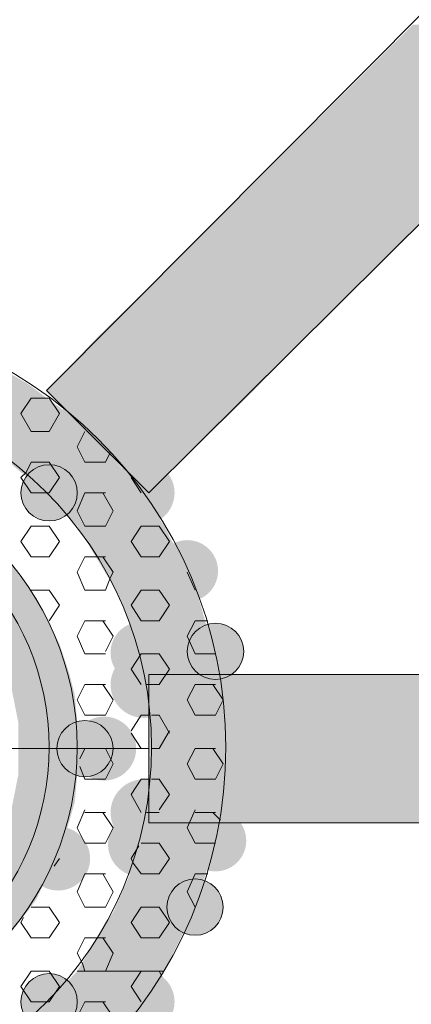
# Model space of a CAD drawing. Extents: x 3940905 to 4145695, y 925352 to 1109797.
# Tile 777 of 1056: x 4038563 to 4038641, y 1099890 to 1100086. Entities that reach past the tile are written whole.
import ezdxf

# ---------------------------------------------------------------- set-up
doc = ezdxf.new("R2010")
doc.units = 0
doc.header["$LTSCALE"] = 750
doc.header["$MEASUREMENT"] = 0
doc.layers.add('CKD Equipments', color=252, linetype='CONTINUOUS', lineweight=0)

msp = doc.modelspace()

# ---------------------------------------------------------------- hatches: boundary and pattern name
at = {"layer": 'CKD Equipments', "true_color": 0x808080}
h = msp.add_hatch(color=8, dxfattribs=at)
h.paths.add_polyline_path([(4038599.3, 1100043.28), (4038682.23, 1100085.01), (4038641.02, 1100085.01)])
h.paths.add_polyline_path([(4038640.51, 1100043.28), (4038599.3, 1100043.28), (4038682.23, 1100085.01)])
at = {"layer": 'CKD Equipments', "true_color": 0xff0000}
h = msp.add_hatch(color=1, dxfattribs=at)
h.paths.add_polyline_path([(4038619.65, 1100022.93), (4038578.43, 1100022.93), (4038599.3, 1100043.28)])
h.paths.add_polyline_path([(4038568.26, 1100012.25), (4038619.65, 1100022.93), (4038578.43, 1100022.93)])
h.paths.add_polyline_path([(4038609.47, 1100012.25), (4038568.26, 1100012.25), (4038619.65, 1100022.93)])
at = {"layer": 'CKD Equipments', "true_color": 0x808080}
h = msp.add_hatch(color=8, dxfattribs=at)
h.paths.add_polyline_path([(4038619.65, 1100022.93), (4038640.51, 1100043.28), (4038599.3, 1100043.28)])
h.paths.add_polyline_path([(4038640.51, 1100043.28), (4038619.65, 1100022.93)], flags=16)
h = msp.add_hatch(color=8, dxfattribs=at)
h.paths.add_polyline_path([(4038564.19, 1100013.77), (4038476.16, 1100017.33), (4038558.08, 1100017.33)])
h.paths.add_polyline_path([(4038470.57, 1100013.77), (4038564.19, 1100013.77), (4038476.16, 1100017.33)])
h = msp.add_hatch(color=8, dxfattribs=at)
h.paths.add_polyline_path([(4038565.71, 1100012.75), (4038470.57, 1100013.77), (4038564.19, 1100013.77)])
h.paths.add_polyline_path([(4038469.55, 1100012.75), (4038565.71, 1100012.75), (4038470.57, 1100013.77)])
h = msp.add_hatch(color=8, dxfattribs=at)
h.paths.add_polyline_path([(4038568.26, 1100010.72), (4038523.48, 1100012.75), (4038565.71, 1100012.75)])
h.paths.add_polyline_path([(4038535.19, 1100010.72), (4038568.26, 1100010.72), (4038523.48, 1100012.75)])
h = msp.add_hatch(color=8, dxfattribs=at)
h.paths.add_polyline_path([(4038573.35, 1100007.16), (4038535.19, 1100010.72), (4038568.26, 1100010.72)])
h.paths.add_polyline_path([(4038546.38, 1100007.16), (4038573.35, 1100007.16), (4038535.19, 1100010.72)])
at = {"layer": 'CKD Equipments', "true_color": 0xff0000}
h = msp.add_hatch(color=1, dxfattribs=at)
h.paths.add_polyline_path([(4038588.61, 1099991.89), (4038609.47, 1100012.25), (4038568.26, 1100012.25)])
h.paths.add_polyline_path([(4038609.47, 1100012.25), (4038588.61, 1099991.89)], flags=16)
at = {"layer": 'CKD Equipments', "true_color": 0x808080}
h = msp.add_hatch(color=8, dxfattribs=at)
edge = h.paths.add_edge_path(flags=16)
edge.add_arc((4038576.15, 1100004.1), 6.36, 0, 360)
h = msp.add_hatch(color=8, dxfattribs=at)
h.paths.add_polyline_path([(4038574.87, 1100005.63), (4038546.38, 1100007.16), (4038573.35, 1100007.16)])
h.paths.add_polyline_path([(4038548.92, 1100005.63), (4038574.87, 1100005.63), (4038546.38, 1100007.16)])
h = msp.add_hatch(color=8, dxfattribs=at)
h.paths.add_polyline_path([(4038578.94, 1100001.56), (4038548.92, 1100005.63), (4038574.87, 1100005.63)])
h.paths.add_polyline_path([(4038556.56, 1100001.56), (4038578.94, 1100001.56), (4038548.92, 1100005.63)])
h = msp.add_hatch(color=8, dxfattribs=at)
h.paths.add_polyline_path([(4038584.03, 1099995.96), (4038556.56, 1100001.56), (4038578.94, 1100001.56)])
h.paths.add_polyline_path([(4038563.17, 1099995.96), (4038584.03, 1099995.96), (4038556.56, 1100001.56)])
h = msp.add_hatch(color=8, dxfattribs=at)
edge = h.paths.add_edge_path(flags=16)
edge.add_arc((4038568.77, 1099991.89), 5.6, 0, 360)
h = msp.add_hatch(color=8, dxfattribs=at)
edge = h.paths.add_edge_path(flags=16)
edge.add_arc((4038587.34, 1099991.89), 6.36, 0, 360)
h = msp.add_hatch(color=8, dxfattribs=at)
h.paths.add_polyline_path([(4038585.56, 1099993.93), (4038563.17, 1099995.96), (4038584.03, 1099995.96)])
h.paths.add_polyline_path([(4038566.22, 1099993.93), (4038585.56, 1099993.93), (4038563.17, 1099995.96)])
h = msp.add_hatch(color=8, dxfattribs=at)
h.paths.add_polyline_path([(4038591.66, 1099985.28), (4038566.22, 1099993.93), (4038585.56, 1099993.93)])
h.paths.add_polyline_path([(4038574.36, 1099985.28), (4038591.66, 1099985.28), (4038566.22, 1099993.93)])
h = msp.add_hatch(color=8, dxfattribs=at)
h.paths.add_polyline_path([(4038596.75, 1099975.1), (4038574.36, 1099985.28), (4038591.66, 1099985.28)])
h.paths.add_polyline_path([(4038580.47, 1099975.1), (4038596.75, 1099975.1), (4038574.36, 1099985.28)])
h.paths.add_polyline_path([(4038591.66, 1099985.28), (4038574.36, 1099985.28)], flags=16)
h.paths.add_polyline_path([(4038574.36, 1099985.28), (4038591.66, 1099985.28)], flags=16)
h = msp.add_hatch(color=8, dxfattribs=at)
edge = h.paths.add_edge_path(flags=16)
edge.add_arc((4038596.24, 1099976.37), 6.11, 0, 360)
h = msp.add_hatch(color=8, dxfattribs=at)
h.paths.add_polyline_path([(4038564.7, 1099973.07), (4038551.47, 1099979.68), (4038559.61, 1099979.68)])
h.paths.add_polyline_path([(4038558.08, 1099973.07), (4038564.7, 1099973.07), (4038551.47, 1099979.68)])
h = msp.add_hatch(color=8, dxfattribs=at)
h.paths.add_polyline_path([(4038597.77, 1099973.58), (4038580.47, 1099975.1), (4038596.75, 1099975.1)])
h.paths.add_polyline_path([(4038581.49, 1099973.58), (4038597.77, 1099973.58), (4038580.47, 1099975.1)])
h = msp.add_hatch(color=8, dxfattribs=at)
h.paths.add_polyline_path([(4038600.31, 1099964.42), (4038581.49, 1099973.58), (4038597.77, 1099973.58)])
h.paths.add_polyline_path([(4038585.56, 1099964.42), (4038600.31, 1099964.42), (4038581.49, 1099973.58)])
h = msp.add_hatch(color=8, dxfattribs=at)
h.paths.add_polyline_path([(4038566.22, 1099971.03), (4038558.08, 1099973.07), (4038564.7, 1099973.07)])
h.paths.add_polyline_path([(4038559.1, 1099971.03), (4038566.22, 1099971.03), (4038558.08, 1099973.07)])
h = msp.add_hatch(color=8, dxfattribs=at)
h.paths.add_polyline_path([(4038563.17, 1099964.93), (4038553.5, 1099969.51), (4038560.12, 1099969.51)])
h.paths.add_polyline_path([(4038556.05, 1099964.93), (4038563.17, 1099964.93), (4038553.5, 1099969.51)])
h = msp.add_hatch(color=8, dxfattribs=at)
h.paths.add_polyline_path([(4038569.28, 1099964.93), (4038559.1, 1099971.03), (4038566.22, 1099971.03)])
h.paths.add_polyline_path([(4038563.17, 1099964.93), (4038569.28, 1099964.93), (4038559.1, 1099971.03)])
h = msp.add_hatch(color=8, dxfattribs=at)
edge = h.paths.add_edge_path(flags=16)
edge.add_arc((4038587.08, 1099960.09), 6.11, 0, 360)
h = msp.add_hatch(color=8, dxfattribs=at)
edge = h.paths.add_edge_path(flags=16)
edge.add_arc((4038601.84, 1099960.35), 5.6, 0, 360)
h = msp.add_hatch(color=8, dxfattribs=at)
h.paths.add_polyline_path([(4038564.19, 1099961.87), (4038556.05, 1099964.93), (4038563.17, 1099964.93)])
h.paths.add_polyline_path([(4038558.08, 1099961.87), (4038564.19, 1099961.87), (4038556.05, 1099964.93)])
h = msp.add_hatch(color=8, dxfattribs=at)
h.paths.add_polyline_path([(4038570.8, 1099961.87), (4038563.17, 1099964.93), (4038569.28, 1099964.93)])
h.paths.add_polyline_path([(4038564.19, 1099961.87), (4038570.8, 1099961.87), (4038563.17, 1099964.93)])
h = msp.add_hatch(color=8, dxfattribs=at)
h.paths.add_polyline_path([(4038601.84, 1099960.86), (4038585.56, 1099964.42), (4038600.31, 1099964.42)])
h.paths.add_polyline_path([(4038586.58, 1099960.86), (4038601.84, 1099960.86), (4038585.56, 1099964.42)])
h = msp.add_hatch(color=8, dxfattribs=at)
h.paths.add_polyline_path([(4038566.73, 1099955.77), (4038558.08, 1099961.87), (4038564.19, 1099961.87)])
h.paths.add_polyline_path([(4038560.63, 1099955.77), (4038566.73, 1099955.77), (4038558.08, 1099961.87)])
h = msp.add_hatch(color=8, dxfattribs=at)
h.paths.add_polyline_path([(4038572.84, 1099955.77), (4038564.19, 1099961.87), (4038570.8, 1099961.87)])
h.paths.add_polyline_path([(4038566.73, 1099955.77), (4038572.84, 1099955.77), (4038564.19, 1099961.87)])
h = msp.add_hatch(color=8, dxfattribs=at)
edge = h.paths.add_edge_path(flags=16)
edge.add_arc((4038587.59, 1099953.73), 6.61, 0, 360)
h = msp.add_hatch(color=8, dxfattribs=at)
h.paths.add_polyline_path([(4038602.86, 1099952.71), (4038586.58, 1099960.86), (4038601.84, 1099960.86)])
h.paths.add_polyline_path([(4038588.61, 1099952.71), (4038602.86, 1099952.71), (4038586.58, 1099960.86)])
h = msp.add_hatch(color=8, dxfattribs=at)
h.paths.add_polyline_path([(4038567.24, 1099953.73), (4038560.63, 1099955.77), (4038566.73, 1099955.77)])
h.paths.add_polyline_path([(4038561.14, 1099953.73), (4038567.24, 1099953.73), (4038560.63, 1099955.77)])
h = msp.add_hatch(color=8, dxfattribs=at)
h.paths.add_polyline_path([(4038573.86, 1099951.7), (4038566.73, 1099955.77), (4038572.84, 1099955.77)])
h.paths.add_polyline_path([(4038567.75, 1099951.7), (4038573.86, 1099951.7), (4038566.73, 1099955.77)])
at = {"layer": 'CKD Equipments', "true_color": 0xff0000}
h = msp.add_hatch(color=1, dxfattribs=at)
h.paths.add_polyline_path([(4038588.61, 1099926.26), (4038640.51, 1099955.77), (4038588.61, 1099955.77)])
h.paths.add_polyline_path([(4038640.51, 1099926.26), (4038588.61, 1099926.26), (4038640.51, 1099955.77)])
at = {"layer": 'CKD Equipments', "true_color": 0x808080}
h = msp.add_hatch(color=8, dxfattribs=at)
h.paths.add_polyline_path([(4038640.51, 1099926.26), (4038692.41, 1099955.77), (4038640.51, 1099955.77)])
h.paths.add_polyline_path([(4038692.41, 1099926.26), (4038640.51, 1099926.26), (4038692.41, 1099955.77)])
h = msp.add_hatch(color=8, dxfattribs=at)
h.paths.add_polyline_path([(4038568.77, 1099946.1), (4038561.14, 1099953.73), (4038567.24, 1099953.73)])
h.paths.add_polyline_path([(4038562.66, 1099946.1), (4038568.77, 1099946.1), (4038561.14, 1099953.73)])
h = msp.add_hatch(color=8, dxfattribs=at)
h.paths.add_polyline_path([(4038603.88, 1099947.63), (4038588.61, 1099952.71), (4038602.86, 1099952.71)])
h.paths.add_polyline_path([(4038588.61, 1099947.63), (4038603.88, 1099947.63), (4038588.61, 1099952.71)])
h = msp.add_hatch(color=8, dxfattribs=at)
h.paths.add_polyline_path([(4038574.36, 1099946.1), (4038567.75, 1099951.7), (4038573.86, 1099951.7)])
h.paths.add_polyline_path([(4038568.77, 1099946.1), (4038574.36, 1099946.1), (4038567.75, 1099951.7)])
h = msp.add_hatch(color=8, dxfattribs=at)
h.paths.add_polyline_path([(4038568.77, 1099945.59), (4038562.66, 1099946.1), (4038568.77, 1099946.1)])
h.paths.add_polyline_path([(4038562.66, 1099945.59), (4038568.77, 1099945.59), (4038562.66, 1099946.1)])
h = msp.add_hatch(color=8, dxfattribs=at)
h.paths.add_polyline_path([(4038574.87, 1099941.01), (4038568.77, 1099946.1), (4038574.36, 1099946.1)])
h.paths.add_polyline_path([(4038568.77, 1099941.01), (4038574.87, 1099941.01), (4038568.77, 1099946.1)])
h = msp.add_hatch(color=8, dxfattribs=at)
edge = h.paths.add_edge_path(flags=16)
edge.add_arc((4038575.89, 1099941.01), 5.6, 0, 360)
h = msp.add_hatch(color=8, dxfattribs=at)
edge = h.paths.add_edge_path(flags=16)
edge.add_arc((4038579.71, 1099941.01), 6.36, 0, 360)
h = msp.add_hatch(color=8, dxfattribs=at)
h.paths.add_polyline_path([(4038603.88, 1099941.01), (4038588.61, 1099947.63), (4038603.88, 1099947.63)])
h.paths.add_polyline_path([(4038589.12, 1099941.01), (4038603.88, 1099941.01), (4038588.61, 1099947.63)])
h = msp.add_hatch(color=8, dxfattribs=at)
h.paths.add_polyline_path([(4038568.77, 1099936.94), (4038562.66, 1099945.59), (4038568.77, 1099945.59)])
h.paths.add_polyline_path([(4038562.66, 1099936.94), (4038568.77, 1099936.94), (4038562.66, 1099945.59)])
h = msp.add_hatch(color=8, dxfattribs=at)
h.paths.add_polyline_path([(4038574.36, 1099935.92), (4038568.77, 1099941.01), (4038574.87, 1099941.01)])
h.paths.add_polyline_path([(4038568.77, 1099935.92), (4038574.36, 1099935.92), (4038568.77, 1099941.01)])
h = msp.add_hatch(color=8, dxfattribs=at)
h.paths.add_polyline_path([(4038603.88, 1099934.4), (4038589.12, 1099941.01), (4038603.88, 1099941.01)])
h.paths.add_polyline_path([(4038588.61, 1099934.4), (4038603.88, 1099934.4), (4038589.12, 1099941.01)])
h = msp.add_hatch(color=8, dxfattribs=at)
h.paths.add_polyline_path([(4038568.77, 1099935.92), (4038562.66, 1099936.94), (4038568.77, 1099936.94)])
h.paths.add_polyline_path([(4038562.66, 1099935.92), (4038568.77, 1099935.92), (4038562.66, 1099936.94)])
h = msp.add_hatch(color=8, dxfattribs=at)
h.paths.add_polyline_path([(4038567.24, 1099928.29), (4038562.66, 1099935.92), (4038568.77, 1099935.92)])
h.paths.add_polyline_path([(4038561.14, 1099928.29), (4038567.24, 1099928.29), (4038562.66, 1099935.92)])
h = msp.add_hatch(color=8, dxfattribs=at)
h.paths.add_polyline_path([(4038573.86, 1099930.33), (4038568.77, 1099935.92), (4038574.36, 1099935.92)])
h.paths.add_polyline_path([(4038567.75, 1099930.33), (4038573.86, 1099930.33), (4038568.77, 1099935.92)])
h = msp.add_hatch(color=8, dxfattribs=at)
edge = h.paths.add_edge_path(flags=16)
edge.add_arc((4038587.59, 1099928.29), 6.61, 0, 360)
h = msp.add_hatch(color=8, dxfattribs=at)
h.paths.add_polyline_path([(4038602.86, 1099929.31), (4038588.61, 1099934.4), (4038603.88, 1099934.4)])
h.paths.add_polyline_path([(4038588.61, 1099929.31), (4038602.86, 1099929.31), (4038588.61, 1099934.4)])
h = msp.add_hatch(color=8, dxfattribs=at)
h.paths.add_polyline_path([(4038572.84, 1099926.77), (4038567.75, 1099930.33), (4038573.86, 1099930.33)])
h.paths.add_polyline_path([(4038566.73, 1099926.77), (4038572.84, 1099926.77), (4038567.75, 1099930.33)])
h = msp.add_hatch(color=8, dxfattribs=at)
h.paths.add_polyline_path([(4038601.84, 1099921.17), (4038588.61, 1099929.31), (4038602.86, 1099929.31)])
h.paths.add_polyline_path([(4038586.58, 1099921.17), (4038601.84, 1099921.17), (4038588.61, 1099929.31)])
h = msp.add_hatch(color=8, dxfattribs=at)
edge = h.paths.add_edge_path(flags=16)
edge.add_arc((4038601.84, 1099922.69), 6.11, 0, 360)
h = msp.add_hatch(color=8, dxfattribs=at)
h.paths.add_polyline_path([(4038564.19, 1099920.15), (4038560.63, 1099926.77), (4038566.73, 1099926.77)])
h.paths.add_polyline_path([(4038558.08, 1099920.15), (4038564.19, 1099920.15), (4038560.63, 1099926.77)])
h = msp.add_hatch(color=8, dxfattribs=at)
h.paths.add_polyline_path([(4038566.73, 1099926.77), (4038561.14, 1099928.29), (4038567.24, 1099928.29)])
h.paths.add_polyline_path([(4038560.63, 1099926.77), (4038566.73, 1099926.77), (4038561.14, 1099928.29)])
h = msp.add_hatch(color=8, dxfattribs=at)
h.paths.add_polyline_path([(4038570.8, 1099920.15), (4038566.73, 1099926.77), (4038572.84, 1099926.77)])
h.paths.add_polyline_path([(4038564.19, 1099920.15), (4038570.8, 1099920.15), (4038566.73, 1099926.77)])
h = msp.add_hatch(color=8, dxfattribs=at)
edge = h.paths.add_edge_path(flags=16)
edge.add_arc((4038586.83, 1099921.93), 6.35, 0, 360)
h = msp.add_hatch(color=8, dxfattribs=at)
edge = h.paths.add_edge_path(flags=16)
edge.add_arc((4038570.55, 1099919.13), 6.36, 0, 360)
h = msp.add_hatch(color=8, dxfattribs=at)
h.paths.add_polyline_path([(4038600.31, 1099917.61), (4038586.58, 1099921.17), (4038601.84, 1099921.17)])
h.paths.add_polyline_path([(4038585.56, 1099917.61), (4038600.31, 1099917.61), (4038586.58, 1099921.17)])
h = msp.add_hatch(color=8, dxfattribs=at)
h.paths.add_polyline_path([(4038563.17, 1099917.61), (4038558.08, 1099920.15), (4038564.19, 1099920.15)])
h.paths.add_polyline_path([(4038556.05, 1099917.61), (4038563.17, 1099917.61), (4038558.08, 1099920.15)])
h = msp.add_hatch(color=8, dxfattribs=at)
h.paths.add_polyline_path([(4038569.28, 1099917.61), (4038564.19, 1099920.15), (4038570.8, 1099920.15)])
h.paths.add_polyline_path([(4038563.17, 1099917.61), (4038569.28, 1099917.61), (4038564.19, 1099920.15)])
h = msp.add_hatch(color=8, dxfattribs=at)
h.paths.add_polyline_path([(4038560.12, 1099912.52), (4038556.05, 1099917.61), (4038563.17, 1099917.61)])
h.paths.add_polyline_path([(4038553.5, 1099912.52), (4038560.12, 1099912.52), (4038556.05, 1099917.61)])
h = msp.add_hatch(color=8, dxfattribs=at)
h.paths.add_polyline_path([(4038566.22, 1099910.99), (4038563.17, 1099917.61), (4038569.28, 1099917.61)])
h.paths.add_polyline_path([(4038559.1, 1099910.99), (4038566.22, 1099910.99), (4038563.17, 1099917.61)])
h = msp.add_hatch(color=8, dxfattribs=at)
h.paths.add_polyline_path([(4038597.77, 1099908.45), (4038585.56, 1099917.61), (4038600.31, 1099917.61)])
h.paths.add_polyline_path([(4038581.49, 1099908.45), (4038597.77, 1099908.45), (4038585.56, 1099917.61)])
h = msp.add_hatch(color=8, dxfattribs=at)
edge = h.paths.add_edge_path(flags=16)
edge.add_arc((4038597.77, 1099909.47), 5.6, 0, 360)
h = msp.add_hatch(color=8, dxfattribs=at)
h.paths.add_polyline_path([(4038564.7, 1099908.96), (4038559.1, 1099910.99), (4038566.22, 1099910.99)])
h.paths.add_polyline_path([(4038558.08, 1099908.96), (4038564.7, 1099908.96), (4038559.1, 1099910.99)])
h = msp.add_hatch(color=8, dxfattribs=at)
h.paths.add_polyline_path([(4038559.61, 1099902.34), (4038558.08, 1099908.96), (4038564.7, 1099908.96)])
h.paths.add_polyline_path([(4038551.47, 1099902.34), (4038559.61, 1099902.34), (4038558.08, 1099908.96)])
h = msp.add_hatch(color=8, dxfattribs=at)
h.paths.add_polyline_path([(4038591.66, 1099896.75), (4038580.47, 1099906.92), (4038596.75, 1099906.92)])
h.paths.add_polyline_path([(4038574.36, 1099896.75), (4038591.66, 1099896.75), (4038580.47, 1099906.92)])
h = msp.add_hatch(color=8, dxfattribs=at)
h.paths.add_polyline_path([(4038596.75, 1099906.92), (4038581.49, 1099908.45), (4038597.77, 1099908.45)])
h.paths.add_polyline_path([(4038580.47, 1099906.92), (4038596.75, 1099906.92), (4038581.49, 1099908.45)])
h = msp.add_hatch(color=8, dxfattribs=at)
edge = h.paths.add_edge_path(flags=16)
edge.add_arc((4038568.77, 1099890.64), 5.6, 0, 360)
h = msp.add_hatch(color=8, dxfattribs=at)
h.paths.add_polyline_path([(4038585.56, 1099888.1), (4038574.36, 1099896.75), (4038591.66, 1099896.75)])
h.paths.add_polyline_path([(4038566.22, 1099888.1), (4038585.56, 1099888.1), (4038574.36, 1099896.75)])
h = msp.add_hatch(color=8, dxfattribs=at)
edge = h.paths.add_edge_path(flags=16)
edge.add_arc((4038587.34, 1099890.64), 6.36, 0, 360)

# ---------------------------------------------------------------- linework, layer by layer
at = {"layer": 'CKD Equipments', "color": 8, "true_color": 0x808080}
for p, q in [((4038568.26, 1100012.25, -7.61), (4038661.37, 1100105.87, -7.61)), ((4038588.61, 1099991.89, -7.61), (4038682.23, 1100085.01, -7.61)), ((4038565.21, 1100010.72, -7.61), (4038563.17, 1100007.67, -7.61)), ((4038568.77, 1100010.72, -7.61), (4038565.21, 1100010.72, -7.61)), ((4038568.26, 1100012.25, -7.61), (4038588.61, 1099991.89, -7.61)), ((4038568.77, 1100010.72, -7.61), (4038570.8, 1100007.67, -7.61)), ((4038563.17, 1100007.67, -7.61), (4038565.21, 1100004.1, -7.61)), ((4038570.8, 1100007.67, -7.61), (4038568.77, 1100004.1, -7.61)), ((4038568.77, 1100004.1, -7.61), (4038565.21, 1100004.1, -7.61)), ((4038575.89, 1100004.1, -7.61), (4038574.36, 1100001.05, -7.61)), ((4038574.36, 1100001.05, -7.61), (4038575.89, 1099998, -7.61)), ((4038580.98, 1100000.03, -7.61), (4038579.96, 1099998, -7.61)), ((4038565.21, 1099998, -7.61), (4038564.19, 1099995.96, -7.61)), ((4038568.77, 1099998, -7.61), (4038565.21, 1099998, -7.61)), ((4038568.77, 1099998, -7.61), (4038570.8, 1099994.95, -7.61)), ((4038579.96, 1099998, -7.61), (4038575.89, 1099998, -7.61)), ((4038564.19, 1099995.96, -7.61), (4038563.17, 1099994.95, -7.61)), ((4038563.17, 1099994.95, -7.61), (4038565.21, 1099991.89, -7.61)), ((4038570.8, 1099994.95, -7.61), (4038568.77, 1099991.89, -7.61)), ((4038585.05, 1099994.95, -7.61), (4038587.08, 1099991.89, -7.61)), ((4038568.77, 1099991.89, -7.61), (4038565.21, 1099991.89, -7.61)), ((4038575.89, 1099991.89, -7.61), (4038574.36, 1099988.33, -7.61)), ((4038579.96, 1099991.89, -7.61), (4038575.89, 1099991.89, -7.61)), ((4038579.45, 1099991.89, -7.61), (4038581.49, 1099988.33, -7.61)), ((4038574.36, 1099988.33, -7.61), (4038575.89, 1099985.28, -7.61)), ((4038581.49, 1099988.33, -7.61), (4038579.96, 1099985.28, -7.61)), ((4038565.21, 1099985.28, -7.61), (4038563.17, 1099982.23, -7.61)), ((4038568.77, 1099985.28, -7.61), (4038565.21, 1099985.28, -7.61)), ((4038568.77, 1099985.28, -7.61), (4038570.8, 1099982.23, -7.61)), ((4038579.96, 1099985.28, -7.61), (4038575.89, 1099985.28, -7.61)), ((4038587.08, 1099985.28, -7.61), (4038585.05, 1099982.23, -7.61)), ((4038590.65, 1099985.28, -7.61), (4038587.08, 1099985.28, -7.61)), ((4038590.65, 1099985.28, -7.61), (4038592.68, 1099982.23, -7.61)), ((4038563.17, 1099982.23, -7.61), (4038565.21, 1099979.17, -7.61)), ((4038570.8, 1099982.23, -7.61), (4038568.77, 1099979.17, -7.61)), ((4038585.05, 1099982.23, -7.61), (4038587.08, 1099979.17, -7.61)), ((4038592.68, 1099982.23, -7.61), (4038590.65, 1099979.17, -7.61)), ((4038568.77, 1099979.17, -7.61), (4038565.21, 1099979.17, -7.61)), ((4038575.89, 1099979.17, -7.61), (4038574.36, 1099976.12, -7.61)), ((4038578.43, 1099979.17, -7.61), (4038575.89, 1099979.17, -7.61)), ((4038579.96, 1099979.17, -7.61), (4038578.43, 1099979.17, -7.61)), ((4038579.45, 1099979.17, -7.61), (4038581.49, 1099976.12, -7.61)), ((4038590.65, 1099979.17, -7.61), (4038587.08, 1099979.17, -7.61)), ((4038574.36, 1099976.12, -7.61), (4038575.89, 1099972.56, -7.61)), ((4038581.49, 1099976.12, -7.61), (4038580.98, 1099975.1, -7.61)), ((4038596.24, 1099976.12, -7.61), (4038597.77, 1099972.56, -7.61)), ((4038580.98, 1099975.1, -7.61), (4038579.96, 1099972.56, -7.61)), ((4038568.77, 1099972.56, -7.61), (4038565.21, 1099972.56, -7.61)), ((4038568.77, 1099972.56, -7.61), (4038570.8, 1099969.51, -7.61)), ((4038579.96, 1099972.56, -7.61), (4038575.89, 1099972.56, -7.61)), ((4038587.08, 1099972.56, -7.61), (4038585.05, 1099969.51, -7.61)), ((4038590.65, 1099972.56, -7.61), (4038587.08, 1099972.56, -7.61)), ((4038590.65, 1099972.56, -7.61), (4038592.68, 1099969.51, -7.61)), ((4038570.8, 1099969.51, -7.61), (4038568.77, 1099966.45, -7.61)), ((4038585.05, 1099969.51, -7.61), (4038587.08, 1099966.45, -7.61)), ((4038592.68, 1099969.51, -7.61), (4038590.65, 1099966.45, -7.61)), ((4038575.89, 1099966.45, -7.61), (4038574.36, 1099963.4, -7.61)), ((4038579.96, 1099966.45, -7.61), (4038575.89, 1099966.45, -7.61)), ((4038579.45, 1099966.45, -7.61), (4038581.49, 1099963.4, -7.61)), ((4038590.65, 1099966.45, -7.61), (4038587.08, 1099966.45, -7.61)), ((4038597.77, 1099966.45, -7.61), (4038596.24, 1099963.4, -7.61)), ((4038600.31, 1099966.45, -7.61), (4038597.77, 1099966.45, -7.61)), ((4038574.36, 1099963.4, -7.61), (4038575.89, 1099959.84, -7.61)), ((4038581.49, 1099963.4, -7.61), (4038579.96, 1099960.35, -7.61)), ((4038596.24, 1099963.4, -7.61), (4038597.77, 1099959.84, -7.61)), ((4038579.96, 1099959.84, -7.61), (4038575.89, 1099959.84, -7.61)), ((4038587.08, 1099959.84, -7.61), (4038585.05, 1099956.79, -7.61)), ((4038590.65, 1099959.84, -7.61), (4038587.08, 1099959.84, -7.61)), ((4038590.65, 1099959.84, -7.61), (4038592.68, 1099956.79, -7.61)), ((4038601.84, 1099959.84, -7.61), (4038597.77, 1099959.84, -7.61)), ((4038585.05, 1099956.79, -7.61), (4038587.08, 1099953.73, -7.61)), ((4038592.68, 1099956.79, -7.61), (4038590.65, 1099953.73, -7.61)), ((4038692.41, 1099955.77, -7.61), (4038588.61, 1099955.77, -7.61)), ((4038588.61, 1099955.77, -7.61), (4038588.61, 1099926.26, -7.61)), ((4038575.89, 1099953.73, -7.61), (4038574.36, 1099950.68, -7.61)), ((4038579.96, 1099953.73, -7.61), (4038575.89, 1099953.73, -7.61)), ((4038579.45, 1099953.73, -7.61), (4038581.49, 1099950.68, -7.61)), ((4038590.65, 1099953.73, -7.61), (4038588.1, 1099953.73, -7.61)), ((4038597.77, 1099953.73, -7.61), (4038596.24, 1099950.68, -7.61)), ((4038601.84, 1099953.73, -7.61), (4038597.77, 1099953.73, -7.61)), ((4038601.33, 1099953.73, -7.61), (4038603.37, 1099950.68, -7.61)), ((4038574.36, 1099950.68, -7.61), (4038575.89, 1099947.63, -7.61)), ((4038581.49, 1099950.68, -7.61), (4038579.96, 1099947.63, -7.61)), ((4038596.24, 1099950.68, -7.61), (4038597.77, 1099947.63, -7.61)), ((4038603.37, 1099950.68, -7.61), (4038601.84, 1099947.63, -7.61)), ((4038579.96, 1099947.63, -7.61), (4038575.89, 1099947.63, -7.61)), ((4038587.08, 1099947.63, -7.61), (4038585.05, 1099944.57, -7.61)), ((4038588.61, 1099947.63, -7.61), (4038587.08, 1099947.63, -7.61)), ((4038590.65, 1099947.63, -7.61), (4038589.12, 1099947.63, -7.61)), ((4038590.65, 1099947.63, -7.61), (4038592.68, 1099944.07, -7.61)), ((4038601.84, 1099947.63, -7.61), (4038597.77, 1099947.63, -7.61)), ((4038585.05, 1099944.07, -7.61), (4038587.08, 1099941.01, -7.61)), ((4038592.68, 1099944.57, -7.61), (4038590.65, 1099941.01, -7.61)), ((4038588.61, 1099941.01, -7.61), (4038446.14, 1099941.01, -7.61)), ((4038575.89, 1099941.01, -7.61), (4038574.87, 1099938.98, -7.61)), ((4038579.96, 1099941.01, -7.61), (4038575.89, 1099941.01, -7.61)), ((4038579.96, 1099941.01, -7.61), (4038581.49, 1099937.96, -7.61)), ((4038588.61, 1099941.01, -7.61), (4038587.08, 1099941.01, -7.61)), ((4038590.65, 1099941.01, -7.61), (4038589.12, 1099941.01, -7.61)), ((4038597.77, 1099941.01, -7.61), (4038596.24, 1099937.96, -7.61)), ((4038601.84, 1099941.01, -7.61), (4038597.77, 1099941.01, -7.61)), ((4038601.33, 1099941.01, -7.61), (4038603.37, 1099937.96, -7.61)), ((4038574.87, 1099937.45, -7.61), (4038575.89, 1099934.91, -7.61)), ((4038581.49, 1099937.96, -7.61), (4038579.96, 1099934.91, -7.61)), ((4038596.24, 1099937.96, -7.61), (4038597.77, 1099934.91, -7.61)), ((4038603.37, 1099937.96, -7.61), (4038601.84, 1099934.91, -7.61)), ((4038579.96, 1099934.91, -7.61), (4038575.89, 1099934.91, -7.61)), ((4038587.08, 1099934.91, -7.61), (4038585.05, 1099931.85, -7.61)), ((4038588.61, 1099934.91, -7.61), (4038587.08, 1099934.91, -7.61)), ((4038590.65, 1099934.91, -7.61), (4038589.12, 1099934.91, -7.61)), ((4038590.65, 1099934.91, -7.61), (4038592.68, 1099931.85, -7.61)), ((4038601.84, 1099934.91, -7.61), (4038597.77, 1099934.91, -7.61)), ((4038585.05, 1099931.85, -7.61), (4038587.08, 1099928.29, -7.61)), ((4038592.68, 1099931.85, -7.61), (4038590.65, 1099928.8, -7.61)), ((4038575.89, 1099928.8, -7.61), (4038574.36, 1099925.24, -7.61)), ((4038597.77, 1099928.8, -7.61), (4038596.24, 1099925.24, -7.61)), ((4038579.96, 1099928.29, -7.61), (4038575.89, 1099928.29, -7.61)), ((4038579.45, 1099928.29, -7.61), (4038581.49, 1099925.24, -7.61)), ((4038590.65, 1099928.29, -7.61), (4038588.1, 1099928.29, -7.61)), ((4038601.84, 1099928.29, -7.61), (4038597.77, 1099928.29, -7.61)), ((4038601.33, 1099928.29, -7.61), (4038602.86, 1099926.77, -7.61)), ((4038574.36, 1099925.24, -7.61), (4038575.89, 1099922.19, -7.61)), ((4038581.49, 1099925.24, -7.61), (4038579.96, 1099922.19, -7.61)), ((4038588.61, 1099926.26, -7.61), (4038692.41, 1099926.26, -7.61)), ((4038596.24, 1099925.24, -7.61), (4038597.77, 1099922.19, -7.61)), ((4038579.96, 1099922.19, -7.61), (4038575.89, 1099922.19, -7.61)), ((4038586.58, 1099921.68, -7.61), (4038585.05, 1099919.13, -7.61)), ((4038590.65, 1099922.19, -7.61), (4038587.08, 1099922.19, -7.61)), ((4038590.65, 1099922.19, -7.61), (4038592.68, 1099919.13, -7.61)), ((4038601.84, 1099922.19, -7.61), (4038597.77, 1099922.19, -7.61)), ((4038570.8, 1099919.13, -7.61), (4038569.78, 1099917.61, -7.61)), ((4038585.05, 1099919.13, -7.61), (4038585.56, 1099918.12, -7.61)), ((4038592.68, 1099919.13, -7.61), (4038590.65, 1099916.08, -7.61)), ((4038585.56, 1099918.12, -7.61), (4038587.08, 1099916.08, -7.61)), ((4038575.89, 1099916.08, -7.61), (4038574.36, 1099912.52, -7.61)), ((4038579.96, 1099916.08, -7.61), (4038575.89, 1099916.08, -7.61)), ((4038579.45, 1099916.08, -7.61), (4038581.49, 1099912.52, -7.61)), ((4038590.65, 1099916.08, -7.61), (4038587.08, 1099916.08, -7.61)), ((4038597.77, 1099916.08, -7.61), (4038596.24, 1099912.52, -7.61)), ((4038600.31, 1099916.08, -7.61), (4038597.77, 1099916.08, -7.61)), ((4038574.36, 1099912.52, -7.61), (4038575.89, 1099909.47, -7.61)), ((4038581.49, 1099912.52, -7.61), (4038579.96, 1099909.47, -7.61)), ((4038596.24, 1099912.52, -7.61), (4038597.77, 1099909.47, -7.61)), ((4038568.77, 1099909.47, -7.61), (4038565.21, 1099909.47, -7.61)), ((4038568.77, 1099909.47, -7.61), (4038570.8, 1099906.41, -7.61)), ((4038579.96, 1099909.47, -7.61), (4038575.89, 1099909.47, -7.61)), ((4038587.08, 1099909.47, -7.61), (4038585.05, 1099906.41, -7.61)), ((4038590.65, 1099909.47, -7.61), (4038587.08, 1099909.47, -7.61)), ((4038590.65, 1099909.47, -7.61), (4038592.68, 1099906.41, -7.61)), ((4038563.68, 1099907.43, -7.61), (4038563.17, 1099906.41, -7.61)), ((4038563.17, 1099906.41, -7.61), (4038565.21, 1099903.36, -7.61)), ((4038570.8, 1099906.41, -7.61), (4038568.77, 1099903.36, -7.61)), ((4038585.05, 1099906.41, -7.61), (4038587.08, 1099903.36, -7.61)), ((4038592.68, 1099906.41, -7.61), (4038590.65, 1099903.36, -7.61)), ((4038568.77, 1099903.36, -7.61), (4038565.21, 1099903.36, -7.61)), ((4038575.89, 1099903.36, -7.61), (4038574.36, 1099900.31, -7.61)), ((4038578.43, 1099903.36, -7.61), (4038575.89, 1099903.36, -7.61)), ((4038579.96, 1099903.36, -7.61), (4038578.43, 1099903.36, -7.61)), ((4038579.45, 1099903.36, -7.61), (4038581.49, 1099900.31, -7.61)), ((4038590.65, 1099903.36, -7.61), (4038587.08, 1099903.36, -7.61)), ((4038574.36, 1099900.31, -7.61), (4038575.38, 1099898.27, -7.61)), ((4038581.49, 1099900.31, -7.61), (4038579.96, 1099896.75, -7.61)), ((4038575.38, 1099898.27, -7.61), (4038575.89, 1099896.75, -7.61)), ((4038565.21, 1099896.75, -7.61), (4038563.17, 1099893.69, -7.61)), ((4038568.77, 1099896.75, -7.61), (4038565.21, 1099896.75, -7.61)), ((4038568.77, 1099896.75, -7.61), (4038570.8, 1099893.69, -7.61)), ((4038591.66, 1099896.75, -7.61), (4038574.36, 1099896.75, -7.61)), ((4038574.36, 1099896.75, -7.61), (4038574.36, 1099896.75, -7.61)), ((4038574.36, 1099896.75, -7.61), (4038591.66, 1099896.75, -7.61)), ((4038574.36, 1099896.75, -7.61), (4038574.36, 1099896.75, -7.61)), ((4038574.36, 1099896.75, -7.61), (4038591.66, 1099896.75, -7.61)), ((4038591.66, 1099896.75, -7.61), (4038574.36, 1099896.75, -7.61)), ((4038574.36, 1099896.75, -7.61), (4038574.36, 1099896.75, -7.61)), ((4038579.96, 1099896.75, -7.61), (4038575.89, 1099896.75, -7.61)), ((4038587.08, 1099896.75, -7.61), (4038585.05, 1099893.69, -7.61)), ((4038590.65, 1099896.75, -7.61), (4038587.08, 1099896.75, -7.61)), ((4038590.65, 1099896.75, -7.61), (4038591.16, 1099895.73, -7.61)), ((4038563.17, 1099893.69, -7.61), (4038565.21, 1099890.64, -7.61)), ((4038570.8, 1099893.69, -7.61), (4038568.77, 1099890.64, -7.61)), ((4038585.05, 1099893.69, -7.61), (4038587.08, 1099890.64, -7.61)), ((4038568.77, 1099890.64, -7.61), (4038565.21, 1099890.64, -7.61)), ((4038575.89, 1099890.64, -7.61), (4038574.36, 1099887.59, -7.61)), ((4038579.96, 1099890.64, -7.61), (4038575.89, 1099890.64, -7.61)), ((4038579.45, 1099890.64, -7.61), (4038581.49, 1099887.59, -7.61))]:
    msp.add_line(p, q, dxfattribs=at)
for centre, radius in [((4038517.12, 1099941.27, -7.61), 86.75), ((4038517.12, 1099941.27, -7.61), 72), ((4038517.12, 1099941.27, -7.61), 57.24), ((4038568.77, 1099991.89, -7.61), 5.6), ((4038517.12, 1099941.27, -7.61), 51.64), ((4038601.84, 1099960.35, -7.61), 5.6), ((4038575.89, 1099941.01, -7.61), 5.6), ((4038597.77, 1099909.47, -7.61), 5.6), ((4038568.77, 1099890.64, -7.61), 5.6)]:
    msp.add_circle(centre, radius, dxfattribs=at)

doc.saveas('drawing.dxf')
